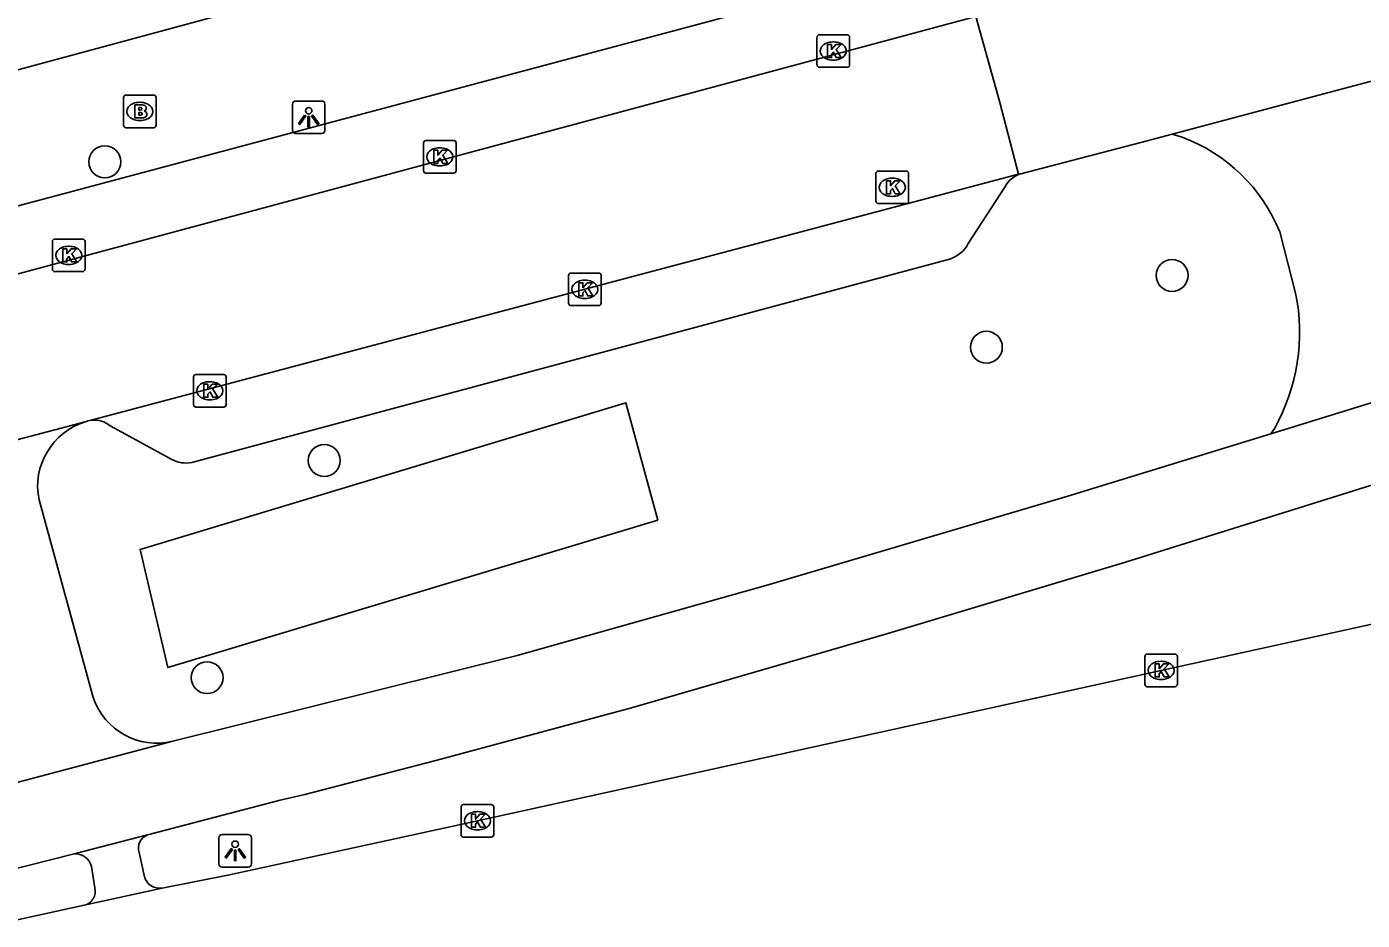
# Model space of a CAD drawing. Extents: x 162542 to 163144, y 380786 to 381511.
# Drawn here: x 162820.27 to 162861.28, y 380831.4 to 380858.84 of the extents above; entities that cross this region are included whole.
import ezdxf

# ---------------------------------------------------------------- set-up
doc = ezdxf.new("R2010")
doc.units = 0
for name, color, linetype in [('IMGEO_Berm_groen', 7, 'Continuous'), ('IMGEO_Boom', 7, 'Continuous'), ('IMGEO_Brandkraan', 7, 'Continuous'), ('IMGEO_Fietspad_gesloten', 7, 'Continuous'), ('IMGEO_Fietspad_open', 7, 'Continuous'), ('IMGEO_Kolk', 7, 'Continuous'), ('IMGEO_Lichtpunt', 7, 'Continuous'), ('IMGEO_Parkeervlak_open', 7, 'Continuous'), ('IMGEO_Rijbaan_lokaal_gesloten', 7, 'Continuous'), ('IMGEO_Rijbaan_lokaal_open', 7, 'Continuous'), ('IMGEO_Voetpad_open', 7, 'Continuous')]:
    doc.layers.add(name, color=color, linetype=linetype)

msp = doc.modelspace()

# ---------------------------------------------------------------- linework, layer by layer
at = {"layer": 'IMGEO_Berm_groen'}
msp.add_lwpolyline([(162839.655, 380843.691), (162838.666, 380847.297), (162823.75, 380842.793), (162824.6, 380839.161), (162839.655, 380843.691)], dxfattribs=at)
at = {"layer": 'IMGEO_Boom'}
for centre in [(162822.669, 380854.692), (162855.442, 380851.204), (162849.74, 380849), (162829.407, 380845.522), (162825.81, 380838.851)]:
    msp.add_circle(centre, 0.489, dxfattribs=at)
at = {"layer": 'IMGEO_Brandkraan'}
for p, q in [((162823.244, 380855.815), (162823.244, 380856.667)), ((162823.319, 380856.741), (162824.171, 380856.741)), ((162823.732, 380856.521), (162823.757, 380856.521)), ((162824.245, 380856.667), (162824.245, 380855.815)), ((162824.171, 380855.741), (162823.319, 380855.741)), ((162823.755, 380855.961), (162823.73, 380855.961))]:
    msp.add_line(p, q, dxfattribs=at)
for points in [[(162823.244, 380855.815), (162823.244, 380856.667)], [(162823.319, 380856.741), (162824.171, 380856.741)], [(162824.245, 380856.667), (162824.245, 380855.815)], [(162823.592, 380856.441), (162823.592, 380856.041), (162823.805, 380856.041)], [(162823.823, 380856.441), (162823.592, 380856.441)], [(162823.771, 380856.36), (162823.717, 380856.36), (162823.717, 380856.284)], [(162823.717, 380856.284), (162823.77, 380856.284)], [(162823.779, 380856.208), (162823.717, 380856.208), (162823.717, 380856.127)], [(162823.717, 380856.127), (162823.779, 380856.127)], [(162824.171, 380855.741), (162823.319, 380855.741)]]:
    msp.add_lwpolyline(points, dxfattribs=at)
for centre, radius, start, end in [((162823.321, 380856.665), 0.0765, 91.552, 178.448), ((162823.321, 380856.665), 0.0765, 91.552, 178.448), ((162824.169, 380856.665), 0.0765, 1.552, 88.448), ((162824.169, 380856.665), 0.0765, 1.552, 88.448), ((162823.772, 380856.322), 0.0379, 267.8285, 90.9355), ((162823.78, 380856.167), 0.0404, 269.8759, 90.5077), ((162823.827, 380856.296), 0.145, 59.4692, 91.5367), ((162823.852, 380856.343), 0.0922, 285.5137, 58.1501), ((162823.857, 380856.151), 0.105, 301.3115, 78.989), ((162823.321, 380855.817), 0.0765, 181.552, 268.448), ((162823.321, 380855.817), 0.0765, 181.552, 268.448), ((162823.811, 380856.292), 0.251, 268.6676, 293.5347), ((162824.169, 380855.817), 0.0765, 271.552, 358.448), ((162824.169, 380855.817), 0.0765, 271.552, 358.448)]:
    msp.add_arc(centre, radius, start, end, dxfattribs=at)
for centre, major_axis, ratio, start_param, end_param in [((162823.731, 380856.241), (-0.387, 0.002), 0.722429, 4.712389, 7.853982), ((162823.756, 380856.241), (-0.39, 0.002), 0.717154, 1.570796, 4.712389)]:
    msp.add_ellipse(centre, major_axis=major_axis, ratio=ratio, start_param=start_param, end_param=end_param, dxfattribs=at)
at = {"layer": 'IMGEO_Fietspad_gesloten'}
for points in [[(162858.476, 380846.342), (162861.691, 380847.329), (162864.337, 380848.059)], [(162824.753, 380836.9), (162835.328, 380839.535), (162843.043, 380841.7), (162852.243, 380844.428), (162858.476, 380846.342)], [(162862.028, 380844.902), (162854.013, 380842.399), (162846.709, 380840.204), (162838.84, 380837.924), (162832.834, 380836.304), (162828.807, 380835.268), (162828.052, 380835.093), (162824.057, 380834.044), (162823.982, 380834.025)], [(162817.995, 380835.114), (162824.753, 380836.9)], [(162823.982, 380834.025), (162821.727, 380833.443)], [(162821.727, 380833.443), (162819.627, 380832.91)]]:
    msp.add_lwpolyline(points, dxfattribs=at)
at = {"layer": 'IMGEO_Fietspad_open'}
for points in [[(162855.747, 380855.454), (162855.449, 380855.545)], [(162859.235, 380850.664), (162858.75, 380852.541)], [(162858.476, 380846.342), (162858.593, 380846.517)], [(162820.649, 380844.31), (162822.314, 380838.241)], [(162823.721, 380833.482), (162823.89, 380832.741)], [(162822.365, 380832.398), (162822.263, 380833.049)]]:
    msp.add_lwpolyline(points, dxfattribs=at)
for centre, radius, start, end in [((162853.922, 380850.568), 5.216, 22.2264, 69.5168), ((162853.291, 380849.461), 6.065, 330.9587, 11.441), ((162822.682, 380844.725), 2.075, 107.4054, 191.5506), ((162824.267, 380838.905), 2.063, 198.7857, 283.6089), ((162824.127, 380833.621), 0.429, 109.7455, 198.9107), ((162821.757, 380832.923), 0.521, 14.008, 93.3547), ((162824.36, 380832.872), 0.488, 195.5329, 278.3673), ((162821.935, 380832.295), 0.442, 282.7752, 13.4845)]:
    msp.add_arc(centre, radius, start, end, dxfattribs=at)
at = {"layer": 'IMGEO_Kolk'}
for p, q in [((162844.613, 380858.595), (162845.465, 380858.595)), ((162844.538, 380857.669), (162844.538, 380858.521)), ((162845.026, 380858.375), (162845.051, 380858.375)), ((162845.539, 380858.521), (162845.539, 380857.669)), ((162845.049, 380857.815), (162845.024, 380857.815)), ((162845.465, 380857.595), (162844.613, 380857.595)), ((162832.529, 380855.346), (162833.381, 380855.346)), ((162832.454, 380854.42), (162832.454, 380855.272)), ((162832.942, 380855.126), (162832.967, 380855.126)), ((162833.455, 380855.272), (162833.455, 380854.42)), ((162832.965, 380854.566), (162832.94, 380854.566)), ((162833.381, 380854.346), (162832.529, 380854.346)), ((162846.349, 380853.485), (162846.349, 380854.337)), ((162846.424, 380854.411), (162847.276, 380854.411)), ((162846.837, 380854.191), (162846.862, 380854.191)), ((162847.35, 380854.337), (162847.35, 380853.485)), ((162847.276, 380853.411), (162846.424, 380853.411)), ((162846.86, 380853.631), (162846.835, 380853.631)), ((162821.061, 380851.394), (162821.061, 380852.246)), ((162821.136, 380852.32), (162821.988, 380852.32)), ((162821.549, 380852.1), (162821.574, 380852.1)), ((162822.062, 380852.246), (162822.062, 380851.394)), ((162821.988, 380851.32), (162821.136, 380851.32)), ((162821.572, 380851.54), (162821.547, 380851.54)), ((162836.908, 380850.351), (162836.908, 380851.203)), ((162836.983, 380851.277), (162837.835, 380851.277)), ((162837.909, 380851.203), (162837.909, 380850.351)), ((162837.396, 380851.057), (162837.421, 380851.057)), ((162837.419, 380850.497), (162837.394, 380850.497)), ((162837.835, 380850.277), (162836.983, 380850.277)), ((162825.393, 380847.236), (162825.393, 380848.088)), ((162825.468, 380848.162), (162826.32, 380848.162)), ((162825.881, 380847.942), (162825.906, 380847.942)), ((162826.394, 380848.088), (162826.394, 380847.236)), ((162826.32, 380847.162), (162825.468, 380847.162)), ((162825.904, 380847.382), (162825.879, 380847.382)), ((162854.603, 380838.65), (162854.603, 380839.502)), ((162854.678, 380839.576), (162855.53, 380839.576)), ((162855.091, 380839.356), (162855.116, 380839.356)), ((162855.604, 380839.502), (162855.604, 380838.65)), ((162855.53, 380838.576), (162854.678, 380838.576)), ((162855.114, 380838.796), (162855.089, 380838.796)), ((162833.609, 380834.032), (162833.609, 380834.884)), ((162833.684, 380834.958), (162834.536, 380834.958)), ((162834.61, 380834.884), (162834.61, 380834.032)), ((162834.097, 380834.738), (162834.122, 380834.738)), ((162834.536, 380833.958), (162833.684, 380833.958)), ((162834.12, 380834.178), (162834.095, 380834.178))]:
    msp.add_line(p, q, dxfattribs=at)
for points in [[(162844.613, 380858.595), (162845.465, 380858.595)], [(162844.538, 380857.669), (162844.538, 380858.521)], [(162844.859, 380858.295), (162844.982, 380858.295), (162844.982, 380858.144), (162845.112, 380858.295), (162845.276, 380858.295), (162845.13, 380858.144), (162845.283, 380857.895), (162845.131, 380857.895), (162845.046, 380858.059), (162844.982, 380857.992), (162844.982, 380857.895), (162844.859, 380857.895), (162844.859, 380858.295)], [(162845.539, 380858.521), (162845.539, 380857.669)], [(162845.465, 380857.595), (162844.613, 380857.595)], [(162832.529, 380855.346), (162833.381, 380855.346)], [(162832.454, 380854.42), (162832.454, 380855.272)], [(162832.775, 380855.046), (162832.898, 380855.046), (162832.898, 380854.895), (162833.028, 380855.046), (162833.192, 380855.046), (162833.046, 380854.895), (162833.199, 380854.646), (162833.047, 380854.646), (162832.962, 380854.81), (162832.898, 380854.743), (162832.898, 380854.646), (162832.775, 380854.646), (162832.775, 380855.046)], [(162833.455, 380855.272), (162833.455, 380854.42)], [(162833.381, 380854.346), (162832.529, 380854.346)], [(162846.349, 380853.485), (162846.349, 380854.337)], [(162846.424, 380854.411), (162847.276, 380854.411)], [(162846.67, 380854.111), (162846.793, 380854.111), (162846.793, 380853.96), (162846.923, 380854.111), (162847.087, 380854.111), (162846.941, 380853.96), (162847.094, 380853.711), (162846.942, 380853.711), (162846.857, 380853.875), (162846.793, 380853.808), (162846.793, 380853.711), (162846.67, 380853.711), (162846.67, 380854.111)], [(162847.35, 380854.337), (162847.35, 380853.485)], [(162847.276, 380853.411), (162846.424, 380853.411)], [(162821.061, 380851.394), (162821.061, 380852.246)], [(162821.136, 380852.32), (162821.988, 380852.32)], [(162821.382, 380852.02), (162821.505, 380852.02), (162821.505, 380851.869), (162821.635, 380852.02), (162821.799, 380852.02), (162821.653, 380851.869), (162821.806, 380851.62), (162821.654, 380851.62), (162821.569, 380851.784), (162821.505, 380851.717), (162821.505, 380851.62), (162821.382, 380851.62), (162821.382, 380852.02)], [(162822.062, 380852.246), (162822.062, 380851.394)], [(162821.988, 380851.32), (162821.136, 380851.32)], [(162836.908, 380850.351), (162836.908, 380851.203)], [(162836.983, 380851.277), (162837.835, 380851.277)], [(162837.909, 380851.203), (162837.909, 380850.351)], [(162837.229, 380850.977), (162837.352, 380850.977), (162837.352, 380850.826), (162837.482, 380850.977), (162837.646, 380850.977), (162837.5, 380850.826), (162837.653, 380850.577), (162837.501, 380850.577), (162837.416, 380850.741), (162837.352, 380850.674), (162837.352, 380850.577), (162837.229, 380850.577), (162837.229, 380850.977)], [(162837.835, 380850.277), (162836.983, 380850.277)], [(162825.393, 380847.236), (162825.393, 380848.088)], [(162825.468, 380848.162), (162826.32, 380848.162)], [(162826.394, 380848.088), (162826.394, 380847.236)], [(162825.714, 380847.862), (162825.837, 380847.862), (162825.837, 380847.711), (162825.967, 380847.862), (162826.131, 380847.862), (162825.985, 380847.711), (162826.138, 380847.462), (162825.986, 380847.462), (162825.901, 380847.626), (162825.837, 380847.559), (162825.837, 380847.462), (162825.714, 380847.462), (162825.714, 380847.862)], [(162826.32, 380847.162), (162825.468, 380847.162)], [(162854.603, 380838.65), (162854.603, 380839.502)], [(162854.678, 380839.576), (162855.53, 380839.576)], [(162855.604, 380839.502), (162855.604, 380838.65)], [(162854.924, 380839.276), (162855.047, 380839.276), (162855.047, 380839.125), (162855.177, 380839.276), (162855.341, 380839.276), (162855.195, 380839.125), (162855.348, 380838.876), (162855.196, 380838.876), (162855.111, 380839.04), (162855.047, 380838.973), (162855.047, 380838.876), (162854.924, 380838.876), (162854.924, 380839.276)], [(162855.53, 380838.576), (162854.678, 380838.576)], [(162833.609, 380834.032), (162833.609, 380834.884)], [(162833.684, 380834.958), (162834.536, 380834.958)], [(162834.61, 380834.884), (162834.61, 380834.032)], [(162833.93, 380834.658), (162834.053, 380834.658), (162834.053, 380834.507), (162834.183, 380834.658), (162834.347, 380834.658), (162834.201, 380834.507), (162834.354, 380834.258), (162834.202, 380834.258), (162834.117, 380834.422), (162834.053, 380834.355), (162834.053, 380834.258), (162833.93, 380834.258), (162833.93, 380834.658)], [(162834.536, 380833.958), (162833.684, 380833.958)]]:
    msp.add_lwpolyline(points, dxfattribs=at)
for centre, start, end in [((162844.615, 380858.519), 91.552, 178.448), ((162844.615, 380858.519), 91.552, 178.448), ((162845.463, 380858.519), 1.552, 88.448), ((162845.463, 380858.519), 1.552, 88.448), ((162844.615, 380857.671), 181.552, 268.448), ((162844.615, 380857.671), 181.552, 268.448), ((162845.463, 380857.671), 271.552, 358.448), ((162845.463, 380857.671), 271.552, 358.448), ((162832.531, 380855.27), 91.552, 178.448), ((162832.531, 380855.27), 91.552, 178.448), ((162833.379, 380855.27), 1.552, 88.448), ((162833.379, 380855.27), 1.552, 88.448), ((162832.531, 380854.422), 181.552, 268.448), ((162832.531, 380854.422), 181.552, 268.448), ((162833.379, 380854.422), 271.552, 358.448), ((162833.379, 380854.422), 271.552, 358.448), ((162846.426, 380854.335), 91.552, 178.448), ((162846.426, 380854.335), 91.552, 178.448), ((162847.274, 380854.335), 1.552, 88.448), ((162847.274, 380854.335), 1.552, 88.448), ((162846.426, 380853.487), 181.552, 268.448), ((162846.426, 380853.487), 181.552, 268.448), ((162847.274, 380853.487), 271.552, 358.448), ((162847.274, 380853.487), 271.552, 358.448), ((162821.138, 380852.244), 91.552, 178.448), ((162821.138, 380852.244), 91.552, 178.448), ((162821.986, 380852.244), 1.552, 88.448), ((162821.986, 380852.244), 1.552, 88.448), ((162821.138, 380851.396), 181.552, 268.448), ((162821.138, 380851.396), 181.552, 268.448), ((162821.986, 380851.396), 271.552, 358.448), ((162821.986, 380851.396), 271.552, 358.448), ((162836.985, 380851.201), 91.552, 178.448), ((162836.985, 380851.201), 91.552, 178.448), ((162837.833, 380851.201), 1.552, 88.448), ((162837.833, 380851.201), 1.552, 88.448), ((162836.985, 380850.353), 181.552, 268.448), ((162836.985, 380850.353), 181.552, 268.448), ((162837.833, 380850.353), 271.552, 358.448), ((162837.833, 380850.353), 271.552, 358.448), ((162825.47, 380848.086), 91.552, 178.448), ((162825.47, 380848.086), 91.552, 178.448), ((162826.318, 380848.086), 1.552, 88.448), ((162826.318, 380848.086), 1.552, 88.448), ((162825.47, 380847.238), 181.552, 268.448), ((162825.47, 380847.238), 181.552, 268.448), ((162826.318, 380847.238), 271.552, 358.448), ((162826.318, 380847.238), 271.552, 358.448), ((162854.68, 380839.5), 91.552, 178.448), ((162854.68, 380839.5), 91.552, 178.448), ((162855.528, 380839.5), 1.552, 88.448), ((162855.528, 380839.5), 1.552, 88.448), ((162854.68, 380838.652), 181.552, 268.448), ((162854.68, 380838.652), 181.552, 268.448), ((162855.528, 380838.652), 271.552, 358.448), ((162855.528, 380838.652), 271.552, 358.448), ((162833.686, 380834.882), 91.552, 178.448), ((162833.686, 380834.882), 91.552, 178.448), ((162834.534, 380834.882), 1.552, 88.448), ((162834.534, 380834.882), 1.552, 88.448), ((162833.686, 380834.034), 181.552, 268.448), ((162833.686, 380834.034), 181.552, 268.448), ((162834.534, 380834.034), 271.552, 358.448), ((162834.534, 380834.034), 271.552, 358.448)]:
    msp.add_arc(centre, 0.0765, start, end, dxfattribs=at)
for centre, major_axis, ratio, start_param, end_param in [((162845.025, 380858.095), (-0.387, 0.002), 0.722429, 4.712389, 7.853982), ((162845.05, 380858.095), (-0.39, 0.002), 0.717154, 1.570796, 4.712389), ((162832.941, 380854.846), (-0.387, 0.002), 0.722429, 4.712389, 7.853982), ((162832.966, 380854.846), (-0.39, 0.002), 0.717154, 1.570796, 4.712389), ((162846.836, 380853.911), (-0.387, 0.002), 0.722429, 4.712389, 7.853982), ((162846.861, 380853.911), (-0.39, 0.002), 0.717154, 1.570796, 4.712389), ((162821.548, 380851.82), (-0.387, 0.002), 0.722429, 4.712389, 7.853982), ((162821.573, 380851.82), (-0.39, 0.002), 0.717154, 1.570796, 4.712389), ((162837.395, 380850.777), (-0.387, 0.002), 0.722429, 4.712389, 7.853982), ((162837.42, 380850.777), (-0.39, 0.002), 0.717154, 1.570796, 4.712389), ((162825.88, 380847.662), (-0.387, 0.002), 0.722429, 4.712389, 7.853982), ((162825.905, 380847.662), (-0.39, 0.002), 0.717154, 1.570796, 4.712389), ((162855.09, 380839.076), (-0.387, 0.002), 0.722429, 4.712389, 7.853982), ((162855.115, 380839.076), (-0.39, 0.002), 0.717154, 1.570796, 4.712389), ((162834.096, 380834.458), (-0.387, 0.002), 0.722429, 4.712389, 7.853982), ((162834.121, 380834.458), (-0.39, 0.002), 0.717154, 1.570796, 4.712389)]:
    msp.add_ellipse(centre, major_axis=major_axis, ratio=ratio, start_param=start_param, end_param=end_param, dxfattribs=at)
at = {"layer": 'IMGEO_Lichtpunt'}
for p, q in [((162829.333, 380856.56), (162828.525, 380856.56)), ((162829.333, 380856.56), (162828.525, 380856.56)), ((162828.431, 380856.465), (162828.431, 380855.658)), ((162828.431, 380856.465), (162828.431, 380855.658)), ((162829.427, 380855.658), (162829.427, 380856.465)), ((162829.427, 380855.658), (162829.427, 380856.465)), ((162828.525, 380855.564), (162829.333, 380855.564)), ((162828.525, 380855.564), (162829.333, 380855.564)), ((162827.076, 380834.034), (162826.268, 380834.034)), ((162827.076, 380834.034), (162826.268, 380834.034)), ((162826.174, 380833.939), (162826.174, 380833.132)), ((162826.174, 380833.939), (162826.174, 380833.132)), ((162827.17, 380833.132), (162827.17, 380833.939)), ((162827.17, 380833.132), (162827.17, 380833.939)), ((162826.268, 380833.038), (162827.076, 380833.038)), ((162826.268, 380833.038), (162827.076, 380833.038))]:
    msp.add_line(p, q, dxfattribs=at)
for points in [[(162828.805, 380856.129), (162828.844, 380856.101), (162828.656, 380855.839), (162828.618, 380855.866), (162828.805, 380856.129)], [(162829.017, 380856.101), (162829.055, 380856.128), (162829.242, 380855.866), (162829.203, 380855.838), (162829.017, 380856.101)], [(162828.907, 380856.081), (162828.954, 380856.081), (162828.954, 380855.759), (162828.907, 380855.759), (162828.907, 380856.081)], [(162826.548, 380833.603), (162826.587, 380833.575), (162826.399, 380833.313), (162826.361, 380833.34), (162826.548, 380833.603)], [(162826.65, 380833.555), (162826.697, 380833.555), (162826.697, 380833.233), (162826.65, 380833.233), (162826.65, 380833.555)], [(162826.76, 380833.575), (162826.798, 380833.602), (162826.985, 380833.34), (162826.946, 380833.312), (162826.76, 380833.575)]]:
    msp.add_lwpolyline(points, dxfattribs=at)
for centre in [(162828.93, 380856.263), (162826.673, 380833.737)]:
    msp.add_circle(centre, 0.0994, dxfattribs=at)
for centre, start, end in [((162828.525, 380856.465), 90, 180), ((162828.525, 380856.465), 90, 180), ((162829.333, 380856.465), 0, 90), ((162829.333, 380856.465), 0, 90), ((162828.525, 380855.658), 180, 270), ((162828.525, 380855.658), 180, 270), ((162829.333, 380855.658), 270, 0), ((162829.333, 380855.658), 270, 360), ((162826.268, 380833.939), 90, 180), ((162826.268, 380833.939), 90, 180), ((162827.076, 380833.939), 0, 90), ((162827.076, 380833.939), 0, 90), ((162826.268, 380833.132), 180, 270), ((162826.268, 380833.132), 180, 270), ((162827.076, 380833.132), 270, 0), ((162827.076, 380833.132), 270, 360)]:
    msp.add_arc(centre, 0.0946, start, end, dxfattribs=at)
at = {"layer": 'IMGEO_Parkeervlak_open'}
for points in [[(162850.306, 380853.919), (162849.182, 380852.187)], [(162848.643, 380851.717), (162825.337, 380845.46)], [(162824.725, 380845.549), (162822.849, 380846.58)]]:
    msp.add_lwpolyline(points, dxfattribs=at)
for centre, radius, start, end in [((162851.057, 380853.517), 0.852, 107.5618, 151.8208), ((162848.329, 380852.621), 0.957, 289.1533, 333.0226), ((162822.351, 380845.991), 0.771, 49.8112, 97.7708), ((162825.161, 380846.397), 0.953, 242.7994, 280.6521)]:
    msp.add_arc(centre, radius, start, end, dxfattribs=at)
at = {"layer": 'IMGEO_Rijbaan_lokaal_gesloten'}
for points in [[(162932.457, 380858.689), (162931.988, 380858.569), (162897.556, 380849.355), (162880.933, 380844.954), (162879.334, 380844.51), (162875.126, 380843.473), (162855.104, 380839.076), (162834.11, 380834.458), (162826.493, 380832.801), (162824.431, 380832.389)], [(162824.431, 380832.389), (162822.033, 380831.864)], [(162822.033, 380831.864), (162819.935, 380831.402)]]:
    msp.add_lwpolyline(points, dxfattribs=at)
at = {"layer": 'IMGEO_Rijbaan_lokaal_open'}
for points in [[(162849.414, 380859.155), (162804.841, 380847.179)], [(162849.414, 380859.155), (162850.152, 380856.515), (162850.723, 380854.309)], [(162855.449, 380855.545), (162864.066, 380857.834)], [(162855.449, 380855.545), (162854.673, 380855.339), (162850.8, 380854.329)], [(162850.723, 380854.309), (162822.247, 380846.755)], [(162850.723, 380854.309), (162850.8, 380854.329)], [(162822.061, 380846.705), (162815.415, 380844.96)]]:
    msp.add_lwpolyline(points, dxfattribs=at)
msp.add_arc((162822.352, 380845.993), 0.769, 97.8519, 112.2409, dxfattribs=at)
at = {"layer": 'IMGEO_Voetpad_open'}
for points in [[(162801.458, 380852.514), (162849.901, 380865.605)], [(162807.041, 380849.885), (162846.319, 380860.37)]]:
    msp.add_lwpolyline(points, dxfattribs=at)

doc.saveas('drawing.dxf')
